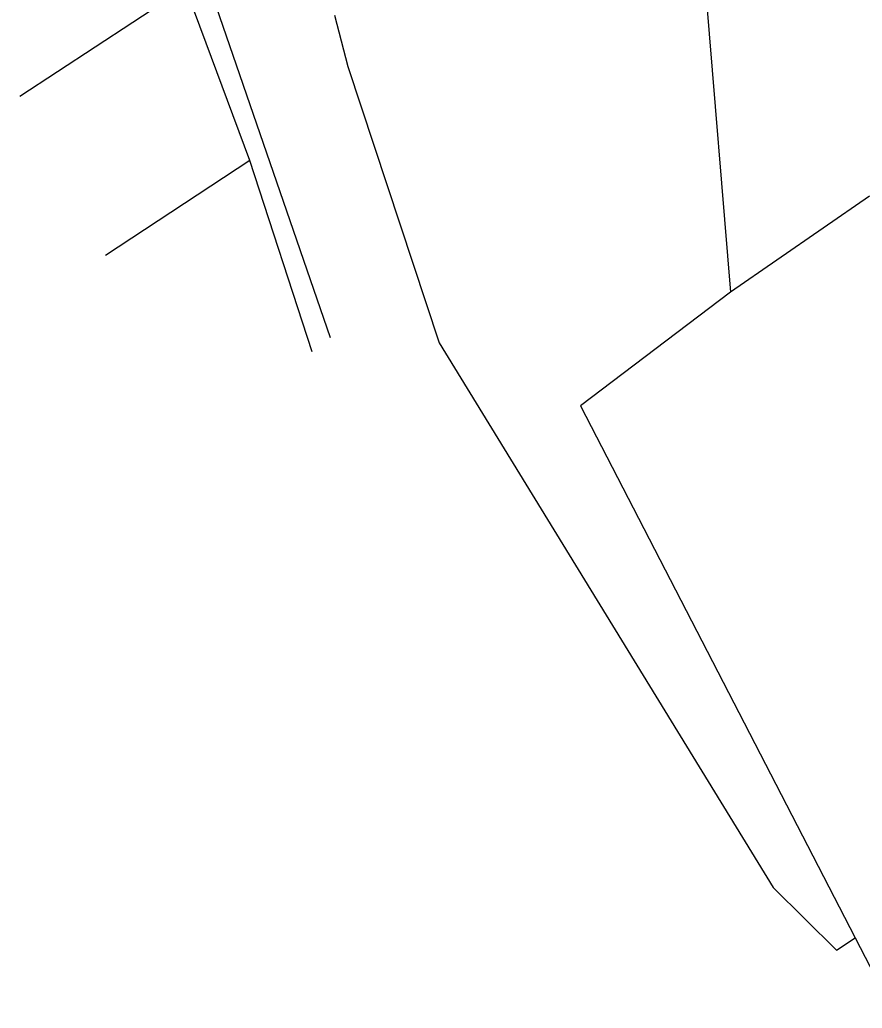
# Model space of a CAD drawing. Extents: x -866656 to -858817, y -1041816 to -1038653.
# Drawn here: x -866059.1 to -865965.3, y -1039728.9 to -1039618.8 of the extents above; entities that cross this region are included whole.
import ezdxf

# ---------------------------------------------------------------- set-up
doc = ezdxf.new("R2010")
doc.units = 0
doc.layers.add('Hranice parcel', color=7, linetype='Continuous')

msp = doc.modelspace()

# ---------------------------------------------------------------- linework, layer by layer
at = {"layer": 'Hranice parcel'}
for p, q in [((-865983.08, -1039611.42), (-865979.95, -1039649.17)), ((-866024.48, -1039654.28), (-866038.51, -1039613.5)), ((-866059.05, -1039627.36), (-866040.59, -1039615.25)), ((-866033.45, -1039634.51), (-866040.59, -1039615.25)), ((-866024.03, -1039618.34), (-866022.53, -1039624.06)), ((-866022.53, -1039624.06), (-866012.37, -1039654.82)), ((-866033.45, -1039634.51), (-866049.5, -1039645.1)), ((-866026.52, -1039655.81), (-866033.45, -1039634.51)), ((-865964.5, -1039638.5), (-865979.95, -1039649.17)), ((-865979.95, -1039649.17), (-865996.66, -1039661.84)), ((-866012.37, -1039654.82), (-865975.19, -1039715.49)), ((-865996.66, -1039661.84), (-865966.09, -1039721.08)), ((-865975.19, -1039715.49), (-865968.16, -1039722.44)), ((-865968.16, -1039722.44), (-865966.09, -1039721.08)), ((-865966.09, -1039721.08), (-865962.04, -1039728.92))]:
    msp.add_line(p, q, dxfattribs=at)

doc.saveas('drawing.dxf')
